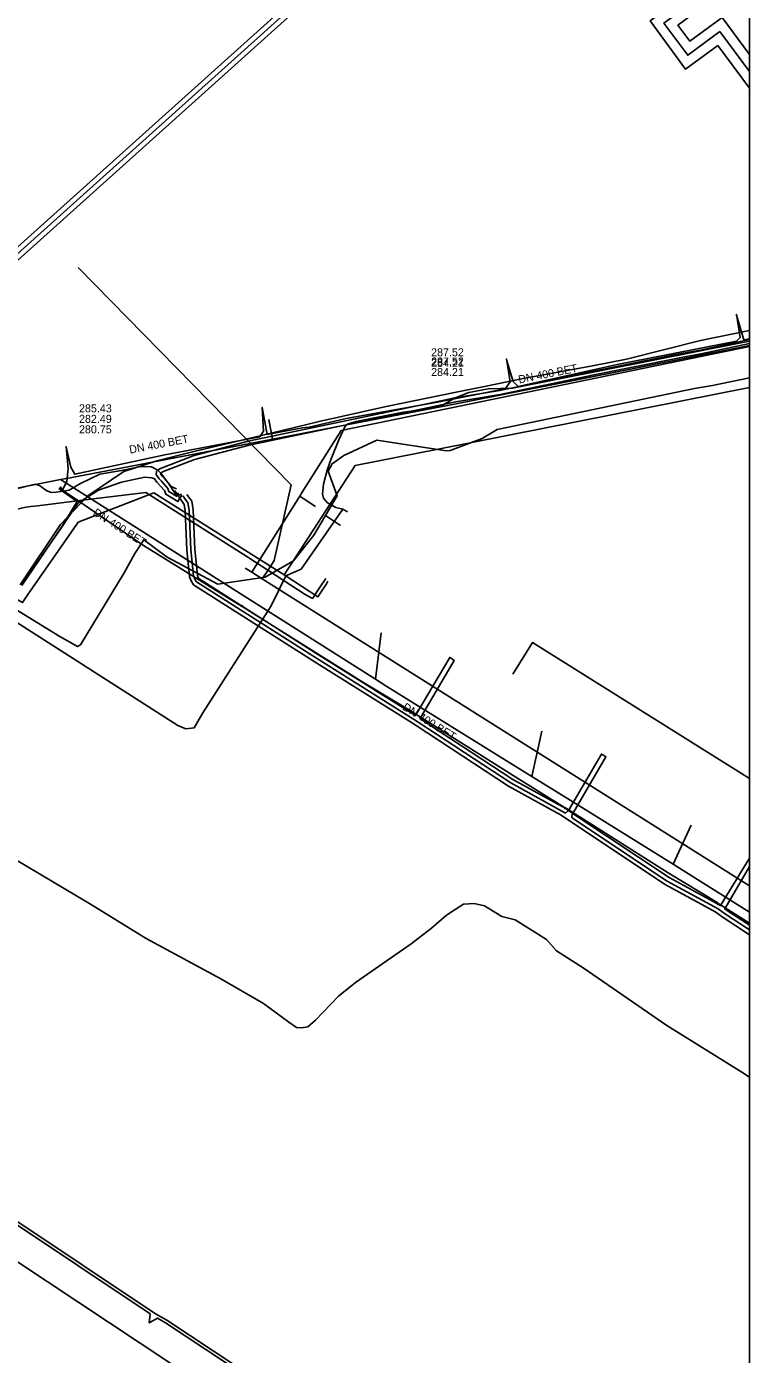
# Model space of a CAD drawing. Extents: x -598233 to -596890, y -1157848 to -1156431.
# Drawn here: x -596962.7 to -596890.5, y -1157130.2 to -1156997.4 of the extents above; entities that cross this region are included whole.
import ezdxf

# ---------------------------------------------------------------- set-up
doc = ezdxf.new("R2010")
doc.units = 0
for name, color, linetype in [('Vrstva 12', 7, 'Continuous'), ('Vrstva 13', 7, 'Continuous'), ('Vrstva 19', 7, 'Continuous'), ('Vrstva 25', 7, 'Continuous'), ('Vrstva 26', 7, 'Continuous'), ('Vrstva 37', 7, 'Continuous'), ('Vrstva 42', 7, 'Continuous'), ('Vrstva 44', 7, 'Continuous'), ('Vrstva 55', 7, 'Continuous'), ('Vrstva 58', 7, 'Continuous'), ('Vrstva 60', 7, 'Continuous'), ('Vrstva 9', 7, 'Continuous'), ('zajmove_uzemi', 7, 'Continuous')]:
    doc.layers.add(name, color=color, linetype=linetype)

msp = doc.modelspace()

# ---------------------------------------------------------------- linework, layer by layer
at = {"layer": 'Vrstva 12'}
for points in [[(-596949.99, -1157044.06), (-596957.54, -1157046.98), (-596957.69, -1157047.19), (-596962.66, -1157054.3), (-596963.11, -1157055.01), (-596965.09, -1157053.91), (-596968.07, -1157052.25), (-596973.89, -1157050.38), (-596975.89, -1157050.35), (-596976.8, -1157050.55), (-596978.9, -1157051.02), (-596980.85, -1157051.53), (-596983.45, -1157052.05), (-597028.25, -1157061), (-597035.01, -1157061.69), (-597039.42, -1157068.36), (-597046.75, -1157078.63)], [(-596932.75, -1157053.13), (-596933.59, -1157054.43), (-596936.95, -1157052.25), (-596949.99, -1157044.06)], [(-596932.59, -1157052.87), (-596932.75, -1157053.13)]]:
    msp.add_lwpolyline(points, dxfattribs=at)
at = {"layer": 'Vrstva 13'}
for p, q in [((-596940.2, -1157051.98), (-596940.86, -1157051.56)), ((-596939.16, -1157052.64), (-596938.6, -1157051.81)), ((-596939.16, -1157052.64), (-596940.2, -1157051.98)), ((-596939.16, -1157052.64), (-596890.46, -1157083.31))]:
    msp.add_line(p, q, dxfattribs=at)
for points in [[(-596938.6, -1157051.81), (-596937.96, -1157050.82), (-596936.28, -1157043.24), (-596957.56, -1157021.54)], [(-596940.2, -1157051.98), (-596935.41, -1157044.39), (-596935.15, -1157043.97), (-596931.26, -1157037.83), (-596890.46, -1157029.41)], [(-596890.46, -1157033.52), (-596921.59, -1157039.68), (-596929.88, -1157041.32), (-596936.95, -1157052.25)], [(-596935.41, -1157044.39), (-596934.8, -1157044.78), (-596933.85, -1157045.4)]]:
    msp.add_lwpolyline(points, dxfattribs=at)
at = {"layer": 'Vrstva 19'}
for points in [[(-596961.62, -1157045.34), (-596957.13, -1157044.78), (-596950.78, -1157044), (-596940.71, -1157050.42), (-596934.86, -1157054.2), (-596934.14, -1157054.59), (-596933.36, -1157053.45)], [(-596972.21, -1157047.67), (-596962.78, -1157045.48), (-596962.27, -1157045.42), (-596961.62, -1157045.34)], [(-596933.36, -1157053.45), (-596932.8, -1157052.62)]]:
    msp.add_lwpolyline(points, dxfattribs=at)
at = {"layer": 'Vrstva 25'}
msp.add_line((-596890.46, -1157001.93), (-596893.41, -1156997.94), dxfattribs=at)
for points in [[(-596934.37, -1156993.84), (-596969.55, -1157025.47), (-596996.88, -1156995.92), (-596995.49, -1156994.54), (-596994.07, -1156993.13)], [(-596893.41, -1156997.94), (-596896.63, -1157000.32), (-596899.01, -1156997.1), (-596895.79, -1156994.73)]]:
    msp.add_lwpolyline(points, dxfattribs=at)
at = {"layer": 'Vrstva 26'}
for p, q in [((-596890.46, -1157000.25), (-596893.2, -1156996.54)), ((-596890.46, -1157003.61), (-596893.62, -1156999.34))]:
    msp.add_line(p, q, dxfattribs=at)
for points in [[(-596933.66, -1156993.88), (-596969.58, -1157026.17), (-596997.57, -1156995.9), (-596994.42, -1156992.78)], [(-596935.07, -1156993.81), (-596969.52, -1157024.77), (-596996.18, -1156995.93), (-596993.71, -1156993.49)], [(-596893.62, -1156999.34), (-596896.84, -1157001.72), (-596900.4, -1156996.89), (-596897.19, -1156994.52)], [(-596893.2, -1156996.54), (-596896.42, -1156998.92), (-596897.61, -1156997.31), (-596894.39, -1156994.93)]]:
    msp.add_lwpolyline(points, dxfattribs=at)
at = {"layer": 'Vrstva 37'}
msp.add_line((-596918.67, -1157150.66), (-596963.81, -1157120.75), dxfattribs=at)
msp.add_lwpolyline([(-596890.46, -1157072.59), (-596912.13, -1157058.99), (-596914.11, -1157062.15)], dxfattribs=at)
at = {"layer": 'Vrstva 42'}
for points in [[(-596890.46, -1157028.72), (-596895.39, -1157029.77), (-596897.81, -1157030.23), (-596906.06, -1157031.87), (-596915.44, -1157033.82), (-596919.89, -1157034.55), (-596927.17, -1157036.09), (-596933.38, -1157037.37), (-596940.56, -1157038.88), (-596946.06, -1157040.34), (-596949.34, -1157041.6), (-596949.59, -1157041.79), (-596949.73, -1157041.9), (-596949.75, -1157042.21), (-596949.45, -1157042.65), (-596949.24, -1157042.88), (-596948.59, -1157043.61), (-596948.48, -1157043.92), (-596947.72, -1157044.38), (-596947.63, -1157044.23), (-596947.62, -1157044.21), (-596947.53, -1157044.06)], [(-596890.46, -1157029.13), (-596895.31, -1157030.16), (-596897.28, -1157030.53), (-596905.98, -1157032.26), (-596915.37, -1157034.22), (-596919.81, -1157034.94), (-596927.09, -1157036.48), (-596933.3, -1157037.77), (-596940.46, -1157039.27), (-596945.94, -1157040.72), (-596949.14, -1157041.96), (-596949.3, -1157042.09), (-596949.35, -1157042.13), (-596949.3, -1157042.19), (-596949.14, -1157042.4), (-596948.94, -1157042.61), (-596948.55, -1157043.05), (-596948.25, -1157043.4), (-596947.73, -1157043.63)], [(-596947.22, -1157044.17), (-596947.47, -1157044.28), (-596947.62, -1157044.21), (-596947.66, -1157044.2), (-596947.86, -1157044.11), (-596948.55, -1157043.05), (-596948.58, -1157043.01), (-596949.3, -1157042.09), (-596949.51, -1157041.83), (-596949.59, -1157041.79), (-596950.24, -1157041.44), (-596951.29, -1157041.42), (-596953.22, -1157041.82), (-596955.38, -1157042.19), (-596957.32, -1157043.11), (-596958.47, -1157043.78), (-596959.76, -1157043.98), (-596960.22, -1157044), (-596960.7, -1157043.85), (-596961.41, -1157043.3), (-596961.86, -1157043.18), (-596975.27, -1157046.54)], [(-596963.07, -1157053.08), (-596959.27, -1157047.62), (-596957.6, -1157045.09), (-596955.52, -1157043.78), (-596953.21, -1157042.97), (-596950.88, -1157042.49), (-596950.19, -1157042.54), (-596949.92, -1157042.64), (-596949.69, -1157042.98), (-596948.94, -1157043.82), (-596948.8, -1157044.19), (-596947.59, -1157044.92), (-596947.38, -1157044.59), (-596947.18, -1157044.27)], [(-596947.92, -1157043.82), (-596947.66, -1157044.2), (-596947.63, -1157044.23), (-596947.38, -1157044.59), (-596946.97, -1157045.2), (-596946.86, -1157045.83), (-596946.69, -1157049.75), (-596946.42, -1157052.45), (-596946.27, -1157052.84), (-596946.03, -1157053.23), (-596933.96, -1157060.91), (-596924.25, -1157066.99), (-596923.78, -1157067.3), (-596914.53, -1157073.37), (-596909.28, -1157076.25), (-596908.26, -1157076.97), (-596898.9, -1157083.19), (-596893.82, -1157085.95), (-596893.2, -1157086.42), (-596890.46, -1157088.21)], [(-596947.08, -1157044.33), (-596946.59, -1157045.04), (-596946.46, -1157045.79), (-596946.29, -1157049.72), (-596946.03, -1157052.35), (-596945.91, -1157052.66), (-596945.74, -1157052.94), (-596933.74, -1157060.57), (-596924.04, -1157066.65), (-596923.57, -1157066.97), (-596914.32, -1157073.03), (-596908.84, -1157076.05), (-596908.67, -1157075.89), (-596908.55, -1157075.79), (-596908.54, -1157075.78), (-596905.25, -1157070.15), (-596905.03, -1157070.28), (-596904.81, -1157070.42), (-596908.12, -1157076.09), (-596908.12, -1157076.09), (-596908.17, -1157076.16), (-596908.22, -1157076.49), (-596908.14, -1157076.57), (-596898.7, -1157082.84), (-596893.59, -1157085.62), (-596892.97, -1157086.09), (-596890.46, -1157087.73)], [(-596946.68, -1157044.21), (-596946.21, -1157044.88), (-596946.06, -1157045.74), (-596945.89, -1157049.7), (-596945.64, -1157052.26), (-596945.55, -1157052.49), (-596945.45, -1157052.65), (-596933.53, -1157060.24), (-596923.83, -1157066.31), (-596923.79, -1157066.24), (-596920.42, -1157060.5), (-596920.25, -1157060.61), (-596919.98, -1157060.79), (-596923.35, -1157066.52), (-596923.4, -1157066.6), (-596914.12, -1157072.68), (-596908.88, -1157075.55), (-596908.55, -1157075.79), (-596908.12, -1157076.09), (-596907.79, -1157076.32), (-596898.49, -1157082.5), (-596893.35, -1157085.3), (-596890.46, -1157080.54)], [(-596890.46, -1157081.39), (-596892.93, -1157085.62), (-596892.74, -1157085.76), (-596890.46, -1157087.25)], [(-596964.63, -1157116.55), (-596950.36, -1157126.08), (-596950.45, -1157126.98), (-596949.62, -1157126.54), (-596948.84, -1157126.99), (-596934.88, -1157136.23)], [(-596964.38, -1157116.36), (-596949.82, -1157126.08), (-596948.69, -1157126.73), (-596934.79, -1157135.92)]]:
    msp.add_lwpolyline(points, dxfattribs=at)
at = {"layer": 'Vrstva 44'}
for points in [[(-596916.79, -1157033.38), (-596913.23, -1157032.65), (-596906.16, -1157031.36), (-596902.75, -1157030.67), (-596895.37, -1157028.83), (-596890.46, -1157027.83)], [(-596963.35, -1157053.24), (-596959.31, -1157047.22), (-596956.58, -1157044.34), (-596953, -1157041.9), (-596949.68, -1157040.84), (-596946.12, -1157039.94), (-596939.35, -1157038.35), (-596933.48, -1157036.9), (-596926.78, -1157035.42), (-596919.77, -1157033.99)], [(-596919.77, -1157033.99), (-596916.79, -1157033.38)], [(-596915.2, -1157086.39), (-596916.94, -1157085.31), (-596917.99, -1157085.1), (-596919.04, -1157085.14), (-596919.86, -1157085.67), (-596920.73, -1157086.25), (-596922.24, -1157087.54), (-596924.27, -1157089.11), (-596929.85, -1157092.98), (-596931.54, -1157094.36), (-596933.85, -1157096.74), (-596934.61, -1157097.41), (-596935.24, -1157097.5), (-596935.74, -1157097.47), (-596936.5, -1157096.94), (-596939.02, -1157095.09), (-596943.3, -1157092.63), (-596950.77, -1157088.58), (-596956.31, -1157085.16), (-596967.61, -1157078.45)], [(-596909.76, -1157089.83), (-596910.75, -1157088.68), (-596913.89, -1157086.71), (-596915.2, -1157086.39)], [(-596890.46, -1157102.43), (-596891.21, -1157101.95), (-596898.71, -1157097.27), (-596907.08, -1157091.53), (-596909.76, -1157089.83)]]:
    msp.add_lwpolyline(points, dxfattribs=at)
at = {"layer": 'Vrstva 55'}
for points in [[(-596959.37, -1157043.44), (-596959.07, -1157043.67), (-596958.68, -1157042.92), (-596958.55, -1157041.62), (-596958.76, -1157039.42), (-596958.72, -1157039.61), (-596958.29, -1157041.49), (-596957.89, -1157042.18), (-596948.9, -1157040.25), (-596939.4, -1157038.44), (-596939.03, -1157037.87), (-596939.16, -1157035.5), (-596939.14, -1157035.69), (-596938.66, -1157038.21), (-596935.12, -1157037.55), (-596934.46, -1157037.47), (-596930.76, -1157036.62), (-596921.65, -1157034.97), (-596914.87, -1157033.64), (-596914.39, -1157032.96), (-596914.74, -1157030.66), (-596914.71, -1157030.86), (-596914.09, -1157032.92), (-596913.57, -1157033.43), (-596903.69, -1157031.23), (-596891.74, -1157028.89), (-596891.4, -1157028.53), (-596891.77, -1157026.19), (-596891.74, -1157026.28), (-596891.02, -1157028.76), (-596890.46, -1157028.65)], [(-596959.49, -1157043.6), (-596958.99, -1157043.98), (-596957.66, -1157044.9), (-596959.16, -1157047.39), (-596963.18, -1157053.29)], [(-596890.46, -1157087.06), (-596893.51, -1157085.13), (-596893.63, -1157085.19), (-596893.63, -1157085.03), (-596898.59, -1157082.02), (-596908.84, -1157075.54), (-596908.92, -1157075.6), (-596908.95, -1157075.48), (-596913.81, -1157072.46), (-596924.16, -1157065.92), (-596924.24, -1157065.96), (-596924.27, -1157065.85), (-596929.11, -1157062.95), (-596941.16, -1157055.42), (-596941.13, -1157055.32), (-596941.22, -1157055.38), (-596951.04, -1157049.3), (-596957.6, -1157044.82), (-596958.93, -1157043.9), (-596959.43, -1157043.52)]]:
    msp.add_lwpolyline(points, dxfattribs=at)
at = {"layer": 'Vrstva 58'}
for p, q in [((-596890.46, -1157032.54), (-596894.16, -1157033.32)), ((-596894.16, -1157033.32), (-596895.95, -1157033.62)), ((-596932.82, -1157046.3), (-596931.33, -1157047.31)), ((-596948.66, -1157050.46), (-596950.99, -1157048.73)), ((-596936.03, -1157050.83), (-596938.87, -1157052.46))]:
    msp.add_line(p, q, dxfattribs=at)
for points in [[(-596931.09, -1157045.69), (-596931.81, -1157045.5), (-596932.64, -1157045.04), (-596933.05, -1157044.58), (-596933.13, -1157044.14), (-596933.02, -1157043.19), (-596932.66, -1157041.78), (-596932.28, -1157040.63), (-596931.51, -1157038.75), (-596930.89, -1157037.46), (-596930.75, -1157037.26), (-596930.56, -1157037.15), (-596929.76, -1157036.9), (-596925.23, -1157036.03), (-596922.37, -1157035.6), (-596921.34, -1157035.41), (-596919.95, -1157034.6), (-596918.52, -1157034.02), (-596916.56, -1157033.64), (-596914.16, -1157033.59), (-596891.31, -1157029.05), (-596890.46, -1157028.89)], [(-596895.95, -1157033.62), (-596915.68, -1157037.7), (-596917.19, -1157038.6), (-596920.39, -1157039.82), (-596920.74, -1157039.84), (-596927.71, -1157038.77), (-596930.99, -1157040.3), (-596932.16, -1157041.13), (-596932.56, -1157041.89), (-596931.67, -1157044.36), (-596932.82, -1157046.3)], [(-596968.9, -1157053.67), (-596947.58, -1157067.3), (-596946.8, -1157067.64), (-596945.95, -1157067.52), (-596945.08, -1157066.02), (-596939.14, -1157056.69), (-596938.27, -1157055.34), (-596936.79, -1157052.35), (-596935.28, -1157051.68), (-596931.09, -1157045.69)], [(-596932.82, -1157046.3), (-596934.01, -1157048.26), (-596936.03, -1157050.83)], [(-596931.09, -1157045.69), (-596930.63, -1157045.94)], [(-596950.99, -1157048.73), (-596951.88, -1157050.11), (-596952.95, -1157052.05), (-596957.33, -1157059.23)], [(-596938.87, -1157052.46), (-596943.59, -1157053.18), (-596948.66, -1157050.46)], [(-596959.39, -1157058.4), (-596967.98, -1157053.15), (-596969.83, -1157052.48)], [(-596957.33, -1157059.23), (-596957.62, -1157059.41), (-596959.39, -1157058.4)]]:
    msp.add_lwpolyline(points, dxfattribs=at)
at = {"layer": 'Vrstva 60'}
msp.add_lwpolyline([(-596890.46, -1157848.46), (-596890.46, -1156430.86)], dxfattribs=at)
at = {"layer": 'Vrstva 9'}
for p, q in [((-596890.46, -1157029.31), (-596919.78, -1157035.16)), ((-596938.5, -1157036.7), (-596938.12, -1157038.67)), ((-596959.31, -1157042.72), (-596971.67, -1157045.18)), ((-596927.28, -1157058.03), (-596927.85, -1157062.67)), ((-596911.2, -1157067.86), (-596912.22, -1157072.39)), ((-596896.3, -1157077.26), (-596898.1, -1157081.16)), ((-596890.46, -1157085.96), (-596897.08, -1157081.8))]:
    msp.add_line(p, q, dxfattribs=at)
for points in [[(-596919.78, -1157035.16), (-596930.02, -1157037.12), (-596938.12, -1157038.67), (-596958.36, -1157042.54), (-596959.31, -1157042.72)], [(-596926.7, -1157063.4), (-596927.85, -1157062.67), (-596940.99, -1157054.33), (-596959.31, -1157042.72)], [(-596897.08, -1157081.8), (-596898.1, -1157081.16), (-596908.38, -1157074.77), (-596912.22, -1157072.39), (-596926.7, -1157063.4)]]:
    msp.add_lwpolyline(points, dxfattribs=at)
at = {"layer": 'zajmove_uzemi'}
msp.add_lwpolyline([(-598232.89, -1156430.86), (-596890.46, -1156430.86), (-596890.46, -1157848.46), (-598232.89, -1157848.46)], close=True, dxfattribs=at)

# ---------------------------------------------------------------- texts
at = {"layer": 'Vrstva 12'}
for s, p in [('287.52', (-596922.28, -1157030.4)), ('287.52', (-596922.28, -1157031.32)), ('284.21', (-596922.28, -1157031.45)), ('284.21', (-596922.28, -1157032.37)), ('285.43', (-596957.47, -1157036)), ('282.49', (-596957.47, -1157037.05)), ('280.75', (-596957.47, -1157038.1))]:
    msp.add_text(s, height=0.8, dxfattribs=at).set_placement(p)
for rotation, p in [(11.2873, (-596913.48, -1157033.12)), (10.8289, (-596952.37, -1157040.14)), (327.6173, (-596956.14, -1157046.22)), (328.1329, (-596925.21, -1157065.66))]:
    msp.add_text('DN 400 BET', height=0.8, rotation=rotation, dxfattribs=at).set_placement(p)

doc.saveas('drawing.dxf')
